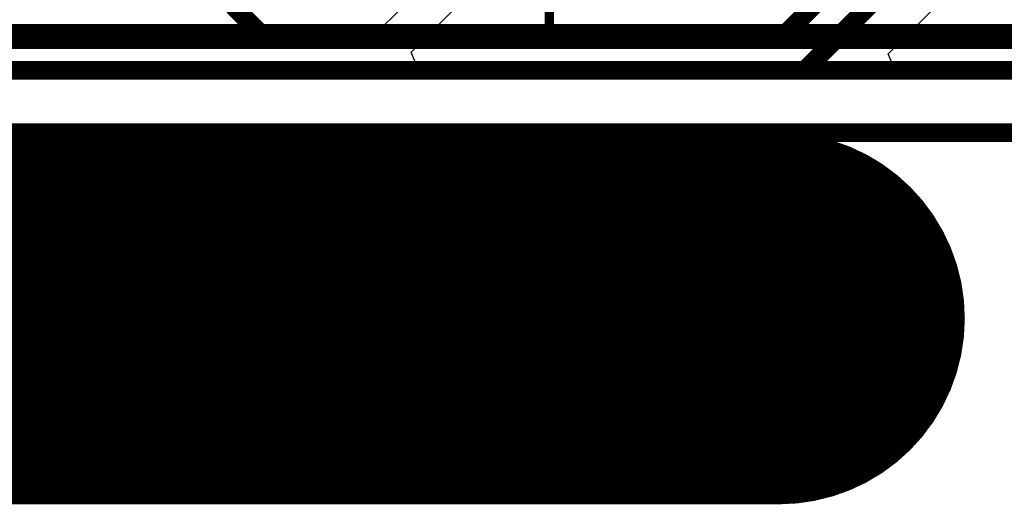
# Model space of a CAD drawing. Header units: millimetres. Extents: x -2 to 68, y -2 to 27.4.
# Tile 440 of 594: x 52.9 to 58.2, y -2 to 0.6. Entities that reach past the tile are written whole.
import ezdxf

# ---------------------------------------------------------------- set-up
doc = ezdxf.new("R2010")
doc.units = ezdxf.units.MM
for name, color, linetype in [('BottomLayer', 5, 'Continuous'), ('DrillGuide', 244, 'Continuous'), ('Mechanical3', 76, 'Continuous'), ('Mechanical4', 56, 'Continuous'), ('Mechanical6', 56, 'Continuous'), ('MidLayer1', 16, 'Continuous'), ('MidLayer2', 76, 'Continuous'), ('MidLayer3', 90, 'Continuous'), ('MidLayer4', 156, 'Continuous'), ('MidLayer5', 130, 'Continuous'), ('MidLayer6', 216, 'Continuous'), ('MidLayer7', 6, 'Continuous'), ('MidLayer8', 54, 'Continuous'), ('TopLayer', 1, 'Continuous')]:
    doc.layers.add(name, color=color, linetype=linetype)

# ---------------------------------------------------------------- blocks, each defined once
blk = doc.blocks.new('BGA169C50P13X13_700X700X60_B_102')
at = {"layer": 'Mechanical6', "const_width": 0.05}
for points in [[(-3.75, 3.75), (-3.75, -3.75)], [(3.75, 3.75), (-3.75, 3.75)]]:
    blk.add_lwpolyline(points, dxfattribs=at)
at = {"layer": 'Mechanical6', "const_width": 0.025}
blk.add_lwpolyline([(-3.7625, 3.75, 1), (-3.7375, 3.75, 1)], format="xyb", close=True, dxfattribs=at)
blk.add_lwpolyline([(-3.7625, 3.75, 1), (-3.7375, 3.75, 1)], format="xyb", close=True, dxfattribs=at)

msp = doc.modelspace()

# ---------------------------------------------------------------- linework, layer by layer
at = {"layer": 'BottomLayer', "const_width": 0.1}
for points in [[(54.0651, 0.68), (54.2452, 0.5)], [(54.2452, 0.5), (59.6922, 0.5)]]:
    msp.add_lwpolyline(points, dxfattribs=at)
at = {"layer": 'BottomLayer', "const_width": 0.05}
msp.add_lwpolyline([(54.2202, 0.5, 1), (54.2702, 0.5, 1)], format="xyb", close=True, dxfattribs=at)
msp.add_lwpolyline([(54.2202, 0.5, 1), (54.2702, 0.5, 1)], format="xyb", close=True, dxfattribs=at)
at = {"layer": 'DrillGuide', "const_width": 0.1}
msp.add_lwpolyline([(2.208, 0), (64.0719, 0)], dxfattribs=at)
at = {"layer": 'Mechanical3', "const_width": 2}
msp.add_lwpolyline([(7.7, -1), (57, -1)], dxfattribs=at)
at = {"layer": 'Mechanical3', "const_width": 1}
msp.add_lwpolyline([(56.5, -1, 1), (57.5, -1, 1)], format="xyb", close=True, dxfattribs=at)
at = {"layer": 'Mechanical4', "const_width": 0.1}
msp.add_lwpolyline([(2.032, 0), (64.008, 0)], dxfattribs=at)
at = {"layer": 'MidLayer1'}
msp.add_line((62.4912, 0.3059), (37.7179, 0.3059), dxfattribs=at)
at = {"layer": 'MidLayer2'}
msp.add_line((62.4912, 0.3059), (37.7179, 0.3059), dxfattribs=at)
at = {"layer": 'MidLayer3', "const_width": 0.1}
for points in [[(39.0504, 0.5351), (59.4303, 0.5351)], [(38.9111, 0.3351), (59.5697, 0.3351)]]:
    msp.add_lwpolyline(points, dxfattribs=at)
at = {"layer": 'MidLayer4'}
msp.add_line((62.4912, 0.3059), (37.7179, 0.3059), dxfattribs=at)
at = {"layer": 'MidLayer5'}
for p, q in [((57.5876, 0.4232), (60.7552, 3.5909)), ((57.6362, 0.3059), (57.5876, 0.4232)), ((62.4912, 0.3059), (57.6362, 0.3059))]:
    msp.add_line(p, q, dxfattribs=at)
at = {"layer": 'MidLayer5', "const_width": 0.1}
for points in [[(57.0387, 0.5351), (60.3085, 3.8049)], [(57.139, 0.3351), (60.575, 3.7711)], [(39.0504, 0.5351), (57.0387, 0.5351)], [(38.9676, 0.3351), (57.139, 0.3351)]]:
    msp.add_lwpolyline(points, dxfattribs=at)
at = {"layer": 'MidLayer5', "const_width": 0.05}
for points in [[(57.0137, 0.5351, 1), (57.0637, 0.5351, 1)], [(57.0137, 0.5351, 1), (57.0637, 0.5351, 1)], [(57.114, 0.3351, 1), (57.164, 0.3351, 1)], [(57.114, 0.3351, 1), (57.164, 0.3351, 1)]]:
    msp.add_lwpolyline(points, format="xyb", close=True, dxfattribs=at)
at = {"layer": 'MidLayer6'}
msp.add_line((62.4912, 0.3059), (37.7179, 0.3059), dxfattribs=at)
at = {"layer": 'MidLayer7'}
for p, q in [((57.5462, 3.2462), (54.775, 0.475)), ((55.0213, 0.4329), (57.6307, 3.0423)), ((55.0213, 0.4329), (57.6307, 3.0423)), ((54.775, 0.475), (43.147, 0.475)), ((55.0739, 0.3059), (55.0213, 0.4329)), ((55.0739, 0.3059), (55.0213, 0.4329)), ((62.4912, 0.3059), (55.0739, 0.3059)), ((62.4912, 0.3059), (55.0739, 0.3059))]:
    msp.add_line(p, q, dxfattribs=at)
at = {"layer": 'MidLayer8'}
msp.add_line((59.418, 0.516), (39.237, 0.516), dxfattribs=at)
at = {"layer": 'TopLayer'}
msp.add_line((62.4912, 0.3059), (48.0317, 0.3059), dxfattribs=at)

# ---------------------------------------------------------------- block references
at = {"rotation": 180}
msp.add_blockref('BGA169C50P13X13_700X700X60_B_102', (52.015, 4.225), dxfattribs=at)

doc.saveas('drawing.dxf')
